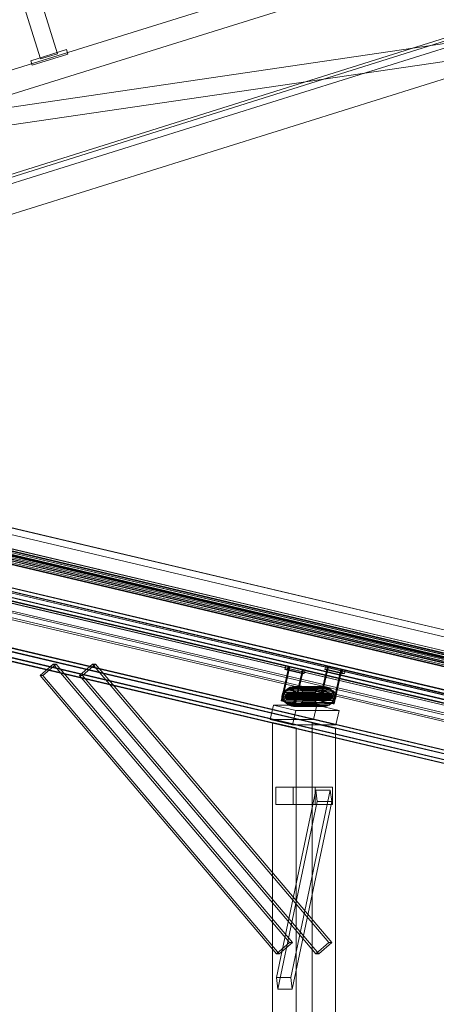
# Model space of a CAD drawing. Header units: millimetres. Extents: x -2233 to 61924, y -68080 to 6847.
# Tile 771 of 1056: x 21999 to 22711, y 830 to 2510. Entities that reach past the tile are written whole.
import ezdxf

# ---------------------------------------------------------------- set-up
doc = ezdxf.new("R2010")
doc.units = ezdxf.units.MM
for name, color, linetype, lineweight in [('COTAS_P', 1, 'Continuous', 0), ('lateral_C02', 7, 'Continuous', 0), ('lateral_C10', 7, 'Continuous', 0)]:
    doc.layers.add(name, color=color, linetype=linetype, lineweight=lineweight)
doc.dimstyles.new('R19_100', dxfattribs={"dimtxt": 250, "dimasz": 150, "dimexe": 150, "dimexo": 80, "dimgap": 100, "dimtad": 1, "dimtih": 1, "dimtoh": 1, "dimdsep": 46, "dimcen": 0.09, "dimadec": 0, "dimazin": 0, "dimtfac": 1, "dimtdec": 4, "dimtofl": 0, "dimtmove": 0, "dimatfit": 3, "dimfxl": 1, "dimtolj": 1, "dimtzin": 0, "dimarcsym": 0})

# ---------------------------------------------------------------- blocks, each defined once
blk = doc.blocks.new('DIM_R28_4')
at = {"layer": 'COTAS_P'}
for p, q in [((15248.4, 1279.1), (24311.8, 4109.1)), ((24311.8, 4109.1), (24155.2, 4107.3)), ((24311.8, 4109.1), (24182.1, 4021.4)), ((24580.1, 3250), (24311.8, 4109.1)), ((15248.4, 1279.1), (15378.1, 1366.8)), ((15248.4, 1279.1), (15405, 1280.8)), ((15516.6, 420), (15248.4, 1279.1))]:
    blk.add_line(p, q, dxfattribs=at)
blk.add_text('9495 P', height=250, rotation=17.3406, dxfattribs=at).set_placement((19750.3, 2789.5))

msp = doc.modelspace()

# ---------------------------------------------------------------- linework, layer by layer
at = {"layer": 'lateral_C02'}
for p, q in [((15575.415, 232.817), (24634.01, 3078.273)), ((15576.913, 228.047), (24635.508, 3073.503)), ((21630.207, 2313.212), (22775.666, 2670.874)), ((21642.129, 2275.03), (22787.589, 2632.692)), ((22063.633, 2451.689), (22036.352, 2539.059)), ((22007.716, 2530.118), (22034.996, 2442.748)), ((21685.346, 2136.62), (22830.806, 2494.282)), ((21633.991, 2308.962), (22836.081, 2485.26)), ((21638.344, 2279.28), (22840.434, 2455.577)), ((22018.173, 2439.59), (22079.264, 2458.665)), ((22081.648, 2451.029), (22079.264, 2458.665)), ((21700.249, 2088.893), (22845.709, 2446.555)), ((22018.173, 2439.59), (22020.557, 2431.953)), ((22020.557, 2431.953), (22081.648, 2451.029)), ((22034.996, 2442.748), (22063.633, 2451.689))]:
    msp.add_line(p, q, dxfattribs=at)
at = {"layer": 'lateral_C10'}
for p, q in [((27636.523, 299.299), (19051.817, 2322.132)), ((19052.31, 2322.132), (27637.016, 299.299)), ((27686.993, 299.299), (19102.287, 2322.132)), ((19102.78, 2322.132), (27687.486, 299.299)), ((27687.176, 251.624), (18987.176, 2301.624)), ((19036.495, 2301.624), (27736.495, 251.624)), ((18986.506, 2298.702), (27686.506, 248.702)), ((27735.825, 248.702), (19035.825, 2298.702)), ((19044.001, 2288.04), (27628.707, 265.207)), ((27629.2, 265.207), (19044.494, 2288.04)), ((19094.471, 2288.04), (27679.177, 265.207)), ((27679.67, 265.207), (19094.964, 2288.04)), ((19053.091, 2279.932), (27618.581, 261.627)), ((27619.251, 264.549), (19053.761, 2282.854)), ((27578.085, 268.419), (19070.242, 2273.141)), ((19083.887, 2273.141), (27591.73, 268.419)), ((27667.901, 261.627), (19102.41, 2279.932)), ((19103.08, 2282.854), (27668.571, 264.549)), ((27637.104, 268.419), (19129.261, 2273.141)), ((19142.906, 2273.141), (27650.749, 268.419)), ((27727.139, 170.516), (18892.629, 2252.211)), ((18896.739, 2252.211), (27731.249, 170.516)), ((27797.008, 170.516), (18962.499, 2252.211)), ((18966.609, 2252.211), (27801.118, 170.516)), ((19068.902, 2267.296), (27576.745, 262.575)), ((27590.39, 262.575), (19082.547, 2267.296)), ((19127.921, 2267.296), (27635.764, 262.575)), ((27649.41, 262.575), (19141.566, 2267.296)), ((27725.129, 161.75), (18890.619, 2243.445)), ((18891.277, 2243.445), (27725.787, 161.75)), ((18891.289, 2246.367), (27725.799, 164.672)), ((27729.909, 164.672), (18895.399, 2246.367)), ((18961.159, 2246.367), (27795.668, 164.672)), ((27798.451, 161.75), (18963.941, 2243.445)), ((18964.599, 2243.445), (27799.108, 161.75)), ((27799.778, 164.672), (18965.269, 2246.367)), ((27664.175, 151.298), (18964.175, 2201.298)), ((19013.494, 2201.298), (27713.494, 151.298)), ((18963.505, 2198.376), (27663.505, 148.376)), ((27712.824, 148.376), (19012.824, 2198.376)), ((27704.808, 73.112), (18870.298, 2154.807)), ((18874.408, 2154.807), (27708.918, 73.112)), ((27774.677, 73.112), (18940.167, 2154.807)), ((18944.277, 2154.807), (27778.787, 73.112)), ((18868.958, 2148.963), (27703.468, 67.268)), ((27704.125, 67.268), (18869.616, 2148.963)), ((27707.578, 67.268), (18873.068, 2148.963)), ((18938.828, 2148.963), (27773.337, 67.268)), ((18942.28, 2148.963), (27776.79, 67.268)), ((27777.447, 67.268), (18942.938, 2148.963)), ((21813.308, 1620.471), (22964.326, 1349.254)), ((22965.666, 1355.098), (21814.648, 1626.315)), ((21815.305, 1626.315), (22966.324, 1355.098)), ((22968.436, 1349.254), (21817.418, 1620.471)), ((21818.758, 1626.315), (22969.776, 1355.098)), ((21883.177, 1620.471), (23034.196, 1349.254)), ((23035.536, 1355.098), (21884.517, 1626.315)), ((23038.306, 1349.254), (21887.287, 1620.471)), ((23038.988, 1355.098), (21887.97, 1626.315)), ((21888.627, 1626.315), (23039.646, 1355.098)), ((21777.355, 1463.651), (22928.373, 1192.434)), ((22929.031, 1192.434), (21778.012, 1463.651)), ((21850.677, 1463.651), (23001.695, 1192.434)), ((23002.353, 1192.434), (21851.334, 1463.651)), ((22056.486, 1410.502), (22034.063, 1390.927)), ((22038.995, 1390.927), (22061.418, 1410.502)), ((22061.418, 1410.502), (22056.486, 1410.502)), ((22460.016, 935.418), (22056.486, 1410.502)), ((22061.418, 1410.502), (22464.948, 935.418)), ((22123.89, 1410.502), (22101.466, 1390.927)), ((22106.398, 1390.927), (22128.822, 1410.502)), ((22128.822, 1410.502), (22123.89, 1410.502)), ((22527.419, 935.418), (22123.89, 1410.502)), ((22128.822, 1410.502), (22532.351, 935.418)), ((22445.727, 1348.002), (22459.126, 1406.444)), ((22447.371, 1348.002), (22460.77, 1406.444)), ((22452.273, 1401.279), (22453.613, 1407.123)), ((22456.548, 1401.279), (22452.273, 1401.279)), ((22452.273, 1401.279), (22481.097, 1394.487)), ((22482.437, 1400.332), (22453.613, 1407.123)), ((22453.613, 1407.123), (22457.888, 1407.123)), ((22456.548, 1401.279), (22457.888, 1407.123)), ((22485.371, 1394.487), (22456.548, 1401.279)), ((22457.888, 1407.123), (22486.711, 1400.332)), ((22482.185, 1401.011), (22459.126, 1406.444)), ((22459.126, 1406.444), (22460.77, 1406.444)), ((22460.77, 1406.444), (22483.829, 1401.011)), ((22482.185, 1401.011), (22468.786, 1342.569)), ((22470.43, 1342.569), (22483.829, 1401.011)), ((22482.437, 1400.332), (22481.097, 1394.487)), ((22481.097, 1394.487), (22485.371, 1394.487)), ((22483.829, 1401.011), (22482.185, 1401.011)), ((22486.711, 1400.332), (22482.437, 1400.332)), ((22485.371, 1394.487), (22486.711, 1400.332)), ((22511.487, 1348.002), (22524.886, 1406.444)), ((22513.131, 1348.002), (22526.53, 1406.444)), ((22520.663, 1401.279), (22522.003, 1407.123)), ((22524.938, 1401.279), (22520.663, 1401.279)), ((22520.663, 1401.279), (22549.487, 1394.487)), ((22550.827, 1400.332), (22522.003, 1407.123)), ((22522.003, 1407.123), (22526.278, 1407.123)), ((22547.944, 1401.011), (22524.886, 1406.444)), ((22524.886, 1406.444), (22526.53, 1406.444)), ((22524.938, 1401.279), (22526.278, 1407.123)), ((22553.761, 1394.487), (22524.938, 1401.279)), ((22526.278, 1407.123), (22555.101, 1400.332)), ((22526.53, 1406.444), (22549.588, 1401.011)), ((22547.944, 1401.011), (22534.546, 1342.569)), ((22536.19, 1342.569), (22549.588, 1401.011)), ((22549.588, 1401.011), (22547.944, 1401.011)), ((22550.827, 1400.332), (22549.487, 1394.487)), ((22549.487, 1394.487), (22553.761, 1394.487)), ((22555.101, 1400.332), (22550.827, 1400.332)), ((22553.761, 1394.487), (22555.101, 1400.332)), ((22034.063, 1390.927), (22038.995, 1390.927)), ((22437.592, 915.842), (22034.063, 1390.927)), ((22442.524, 915.842), (22038.995, 1390.927)), ((22101.466, 1390.927), (22106.398, 1390.927)), ((22504.995, 915.842), (22101.466, 1390.927)), ((22509.927, 915.842), (22106.398, 1390.927)), ((22449.206, 1362.009), (22448.047, 1359.971)), ((22450.735, 1363.778), (22449.206, 1362.009)), ((22449.206, 1362.009), (22452.165, 1362.009)), ((22452.575, 1365.212), (22450.735, 1363.778)), ((22450.735, 1363.778), (22453.694, 1363.778)), ((22452.02, 1362.031), (22450.966, 1358.874)), ((22451.006, 1359.971), (22452.165, 1362.009)), ((22453.662, 1364.918), (22452.02, 1362.031)), ((22452.02, 1362.031), (22503.806, 1362.031)), ((22452.165, 1362.009), (22453.694, 1363.778)), ((22454.655, 1366.254), (22452.575, 1365.212)), ((22452.575, 1365.212), (22455.534, 1365.212)), ((22455.827, 1367.425), (22453.662, 1364.918)), ((22453.662, 1364.918), (22505.447, 1364.918)), ((22453.694, 1363.778), (22455.534, 1365.212)), ((22456.896, 1366.864), (22454.655, 1366.254)), ((22454.655, 1366.254), (22457.614, 1366.254)), ((22455.534, 1365.212), (22457.614, 1366.254)), ((22456.579, 1360.64), (22455.539, 1360.119)), ((22458.434, 1369.456), (22455.827, 1367.425)), ((22455.827, 1367.425), (22507.613, 1367.425)), ((22457.7, 1360.945), (22456.579, 1360.64)), ((22456.579, 1360.64), (22525.627, 1360.64)), ((22459.211, 1367.02), (22456.896, 1366.864)), ((22456.896, 1366.864), (22459.855, 1366.864)), ((22457.614, 1366.254), (22459.855, 1366.864)), ((22458.857, 1361.023), (22457.7, 1360.945)), ((22457.7, 1360.945), (22526.747, 1360.945)), ((22461.381, 1370.932), (22458.434, 1369.456)), ((22458.434, 1369.456), (22510.22, 1369.456)), ((22460.008, 1360.87), (22458.857, 1361.023)), ((22458.857, 1361.023), (22527.905, 1361.023)), ((22461.512, 1366.714), (22459.211, 1367.02)), ((22459.211, 1367.02), (22462.17, 1367.02)), ((22459.855, 1366.864), (22462.17, 1367.02)), ((22461.107, 1360.493), (22460.008, 1360.87)), ((22460.008, 1360.87), (22529.055, 1360.87)), ((22464.556, 1371.797), (22461.381, 1370.932)), ((22461.381, 1370.932), (22513.167, 1370.932)), ((22463.71, 1365.96), (22461.512, 1366.714)), ((22461.512, 1366.714), (22464.471, 1366.714)), ((22462.17, 1367.02), (22464.471, 1366.714)), ((22465.72, 1364.785), (22463.71, 1365.96)), ((22463.71, 1365.96), (22466.669, 1365.96)), ((22464.471, 1366.714), (22466.669, 1365.96)), ((22467.836, 1372.017), (22464.556, 1371.797)), ((22464.556, 1371.797), (22516.341, 1371.797)), ((22467.466, 1363.235), (22465.72, 1364.785)), ((22465.72, 1364.785), (22468.679, 1364.785)), ((22466.669, 1365.96), (22468.679, 1364.785)), ((22468.88, 1361.37), (22467.466, 1363.235)), ((22467.466, 1363.235), (22470.425, 1363.235)), ((22471.095, 1371.584), (22467.836, 1372.017)), ((22467.836, 1372.017), (22519.621, 1372.017)), ((22468.679, 1364.785), (22470.425, 1363.235)), ((22469.907, 1359.261), (22468.88, 1361.37)), ((22468.88, 1361.37), (22471.839, 1361.37)), ((22470.425, 1363.235), (22471.839, 1361.37)), ((22474.209, 1370.515), (22471.095, 1371.584)), ((22471.095, 1371.584), (22522.881, 1371.584)), ((22471.839, 1361.37), (22472.867, 1359.261)), ((22477.057, 1368.851), (22474.209, 1370.515)), ((22474.209, 1370.515), (22525.994, 1370.515)), ((22479.53, 1366.655), (22477.057, 1368.851)), ((22477.057, 1368.851), (22528.842, 1368.851)), ((22481.533, 1364.013), (22479.53, 1366.655)), ((22479.53, 1366.655), (22531.315, 1366.655)), ((22482.989, 1361.025), (22481.533, 1364.013)), ((22481.533, 1364.013), (22533.318, 1364.013)), ((22483.842, 1357.807), (22482.989, 1361.025)), ((22482.989, 1361.025), (22534.774, 1361.025)), ((22502.751, 1358.874), (22503.806, 1362.031)), ((22503.806, 1362.031), (22505.447, 1364.918)), ((22505.447, 1364.918), (22507.613, 1367.425)), ((22507.613, 1367.425), (22510.22, 1369.456)), ((22510.22, 1369.456), (22513.167, 1370.932)), ((22513.167, 1370.932), (22516.341, 1371.797)), ((22514.966, 1362.009), (22513.807, 1359.971)), ((22516.494, 1363.778), (22514.966, 1362.009)), ((22514.966, 1362.009), (22517.925, 1362.009)), ((22516.341, 1371.797), (22519.621, 1372.017)), ((22518.334, 1365.212), (22516.494, 1363.778)), ((22516.494, 1363.778), (22519.454, 1363.778)), ((22516.766, 1359.971), (22517.925, 1362.009)), ((22517.925, 1362.009), (22519.454, 1363.778)), ((22520.415, 1366.254), (22518.334, 1365.212)), ((22518.334, 1365.212), (22521.293, 1365.212)), ((22519.454, 1363.778), (22521.293, 1365.212)), ((22519.621, 1372.017), (22522.881, 1371.584)), ((22522.656, 1366.864), (22520.415, 1366.254)), ((22520.415, 1366.254), (22523.374, 1366.254)), ((22521.293, 1365.212), (22523.374, 1366.254)), ((22524.971, 1367.02), (22522.656, 1366.864)), ((22522.656, 1366.864), (22525.615, 1366.864)), ((22522.881, 1371.584), (22525.994, 1370.515)), ((22523.374, 1366.254), (22525.615, 1366.864)), ((22524.587, 1360.119), (22525.627, 1360.64)), ((22527.272, 1366.714), (22524.971, 1367.02)), ((22524.971, 1367.02), (22527.93, 1367.02)), ((22525.615, 1366.864), (22527.93, 1367.02)), ((22525.627, 1360.64), (22526.747, 1360.945)), ((22525.994, 1370.515), (22528.842, 1368.851)), ((22526.747, 1360.945), (22527.905, 1361.023)), ((22529.469, 1365.96), (22527.272, 1366.714)), ((22527.272, 1366.714), (22530.231, 1366.714)), ((22527.905, 1361.023), (22529.055, 1360.87)), ((22527.93, 1367.02), (22530.231, 1366.714)), ((22528.842, 1368.851), (22531.315, 1366.655)), ((22529.055, 1360.87), (22530.154, 1360.493)), ((22531.48, 1364.785), (22529.469, 1365.96)), ((22529.469, 1365.96), (22532.429, 1365.96)), ((22530.231, 1366.714), (22532.429, 1365.96)), ((22531.315, 1366.655), (22533.318, 1364.013)), ((22533.225, 1363.235), (22531.48, 1364.785)), ((22531.48, 1364.785), (22534.439, 1364.785)), ((22532.429, 1365.96), (22534.439, 1364.785)), ((22534.639, 1361.37), (22533.225, 1363.235)), ((22533.225, 1363.235), (22536.185, 1363.235)), ((22533.318, 1364.013), (22534.774, 1361.025)), ((22534.439, 1364.785), (22536.185, 1363.235)), ((22535.667, 1359.261), (22534.639, 1361.37)), ((22534.639, 1361.37), (22537.598, 1361.37)), ((22534.774, 1361.025), (22535.627, 1357.807)), ((22536.185, 1363.235), (22537.598, 1361.37)), ((22537.598, 1361.37), (22538.626, 1359.261)), ((22447.371, 1348.002), (22445.727, 1348.002)), ((22445.727, 1348.002), (22468.786, 1342.569)), ((22447.303, 1357.742), (22447.002, 1355.41)), ((22447.002, 1355.41), (22447.155, 1353.063)), ((22447.002, 1355.41), (22449.961, 1355.41)), ((22447.155, 1353.063), (22447.757, 1350.791)), ((22447.155, 1353.063), (22450.114, 1353.063)), ((22448.047, 1359.971), (22447.303, 1357.742)), ((22450.262, 1357.742), (22447.303, 1357.742)), ((22470.43, 1342.569), (22447.371, 1348.002)), ((22447.757, 1350.791), (22448.785, 1348.682)), ((22447.757, 1350.791), (22450.716, 1350.791)), ((22448.047, 1359.971), (22451.006, 1359.971)), ((22448.785, 1348.682), (22450.199, 1346.816)), ((22448.785, 1348.682), (22451.744, 1348.682)), ((22449.961, 1355.41), (22450.262, 1357.742)), ((22450.114, 1353.063), (22449.961, 1355.41)), ((22450.716, 1350.791), (22450.114, 1353.063)), ((22450.199, 1346.816), (22451.944, 1345.267)), ((22450.199, 1346.816), (22453.158, 1346.816)), ((22450.262, 1357.742), (22451.006, 1359.971)), ((22450.966, 1358.874), (22450.539, 1355.57)), ((22450.539, 1355.57), (22450.756, 1352.245)), ((22450.539, 1355.57), (22502.324, 1355.57)), ((22451.744, 1348.682), (22450.716, 1350.791)), ((22450.756, 1352.245), (22451.609, 1349.026)), ((22450.756, 1352.245), (22502.542, 1352.245)), ((22502.751, 1358.874), (22450.966, 1358.874)), ((22451.609, 1349.026), (22453.065, 1346.038)), ((22451.609, 1349.026), (22503.395, 1349.026)), ((22453.158, 1346.816), (22451.744, 1348.682)), ((22451.944, 1345.267), (22453.955, 1344.092)), ((22451.944, 1345.267), (22454.904, 1345.267)), ((22452.903, 1356.384), (22452.753, 1355.218)), ((22452.753, 1355.218), (22452.829, 1354.044)), ((22452.753, 1355.218), (22521.8, 1355.218)), ((22452.829, 1354.044), (22453.13, 1352.908)), ((22452.829, 1354.044), (22521.877, 1354.044)), ((22453.275, 1357.498), (22452.903, 1356.384)), ((22521.951, 1356.384), (22452.903, 1356.384)), ((22453.065, 1346.038), (22455.068, 1343.396)), ((22453.065, 1346.038), (22504.851, 1346.038)), ((22453.13, 1352.908), (22453.644, 1351.854)), ((22453.13, 1352.908), (22522.178, 1352.908)), ((22454.904, 1345.267), (22453.158, 1346.816)), ((22453.855, 1358.517), (22453.275, 1357.498)), ((22453.275, 1357.498), (22522.323, 1357.498)), ((22453.644, 1351.854), (22454.351, 1350.921)), ((22453.644, 1351.854), (22522.692, 1351.854)), ((22454.619, 1359.402), (22453.855, 1358.517)), ((22453.855, 1358.517), (22522.902, 1358.517)), ((22453.955, 1344.092), (22456.153, 1343.337)), ((22453.955, 1344.092), (22456.914, 1344.092)), ((22454.351, 1350.921), (22455.224, 1350.146)), ((22454.351, 1350.921), (22523.399, 1350.921)), ((22455.539, 1360.119), (22454.619, 1359.402)), ((22454.619, 1359.402), (22523.667, 1359.402)), ((22456.914, 1344.092), (22454.904, 1345.267)), ((22455.224, 1350.146), (22456.229, 1349.559)), ((22455.224, 1350.146), (22524.272, 1350.146)), ((22455.539, 1360.119), (22524.587, 1360.119)), ((22456.229, 1349.559), (22457.328, 1349.181)), ((22456.229, 1349.559), (22525.277, 1349.559)), ((22459.112, 1343.337), (22456.914, 1344.092)), ((22457.328, 1349.181), (22458.478, 1349.029)), ((22457.328, 1349.181), (22526.376, 1349.181)), ((22458.478, 1349.029), (22459.636, 1349.107)), ((22458.478, 1349.029), (22527.526, 1349.029)), ((22459.636, 1349.107), (22460.757, 1349.412)), ((22459.636, 1349.107), (22528.684, 1349.107)), ((22460.757, 1349.412), (22461.797, 1349.933)), ((22460.757, 1349.412), (22529.804, 1349.412)), ((22460.769, 1343.187), (22463.01, 1343.798)), ((22462.112, 1359.905), (22461.107, 1360.493)), ((22461.107, 1360.493), (22530.154, 1360.493)), ((22461.797, 1349.933), (22462.717, 1350.649)), ((22461.797, 1349.933), (22530.844, 1349.933)), ((22462.985, 1359.13), (22462.112, 1359.905)), ((22462.112, 1359.905), (22531.159, 1359.905)), ((22462.717, 1350.649), (22463.481, 1351.534)), ((22462.717, 1350.649), (22531.764, 1350.649)), ((22463.692, 1358.198), (22462.985, 1359.13)), ((22462.985, 1359.13), (22532.032, 1359.13)), ((22463.01, 1343.798), (22465.09, 1344.84)), ((22463.01, 1343.798), (22465.969, 1343.798)), ((22463.481, 1351.534), (22464.06, 1352.553)), ((22463.481, 1351.534), (22532.529, 1351.534)), ((22464.205, 1357.143), (22463.692, 1358.198)), ((22463.692, 1358.198), (22532.739, 1358.198)), ((22465.969, 1343.798), (22463.728, 1343.187)), ((22464.06, 1352.553), (22464.433, 1353.667)), ((22464.06, 1352.553), (22533.108, 1352.553)), ((22464.507, 1356.007), (22464.205, 1357.143)), ((22464.205, 1357.143), (22533.253, 1357.143)), ((22464.433, 1353.667), (22464.583, 1354.834)), ((22464.433, 1353.667), (22533.48, 1353.667)), ((22464.583, 1354.834), (22464.507, 1356.007)), ((22464.507, 1356.007), (22533.554, 1356.007)), ((22464.583, 1354.834), (22533.631, 1354.834)), ((22465.09, 1344.84), (22466.93, 1346.273)), ((22465.09, 1344.84), (22468.049, 1344.84)), ((22468.049, 1344.84), (22465.969, 1343.798)), ((22466.93, 1346.273), (22468.459, 1348.043)), ((22466.93, 1346.273), (22469.889, 1346.273)), ((22469.889, 1346.273), (22468.049, 1344.84)), ((22468.459, 1348.043), (22469.617, 1350.081)), ((22468.459, 1348.043), (22471.418, 1348.043)), ((22469.617, 1350.081), (22470.362, 1352.309)), ((22469.617, 1350.081), (22472.577, 1350.081)), ((22471.418, 1348.043), (22469.889, 1346.273)), ((22470.51, 1356.989), (22469.907, 1359.261)), ((22469.907, 1359.261), (22472.867, 1359.261)), ((22470.362, 1352.309), (22470.663, 1354.642)), ((22470.362, 1352.309), (22473.321, 1352.309)), ((22470.663, 1354.642), (22470.51, 1356.989)), ((22470.51, 1356.989), (22473.469, 1356.989)), ((22470.663, 1354.642), (22473.622, 1354.642)), ((22472.577, 1350.081), (22471.418, 1348.043)), ((22473.321, 1352.309), (22472.577, 1350.081)), ((22472.867, 1359.261), (22473.469, 1356.989)), ((22473.622, 1354.642), (22473.321, 1352.309)), ((22473.469, 1356.989), (22473.622, 1354.642)), ((22478.77, 1342.626), (22480.936, 1345.133)), ((22480.936, 1345.133), (22482.578, 1348.021)), ((22480.936, 1345.133), (22532.722, 1345.133)), ((22482.578, 1348.021), (22483.632, 1351.177)), ((22482.578, 1348.021), (22534.363, 1348.021)), ((22483.632, 1351.177), (22484.059, 1354.481)), ((22483.632, 1351.177), (22535.418, 1351.177)), ((22484.059, 1354.481), (22483.842, 1357.807)), ((22483.842, 1357.807), (22535.627, 1357.807)), ((22484.059, 1354.481), (22535.845, 1354.481)), ((22502.324, 1355.57), (22502.751, 1358.874)), ((22502.542, 1352.245), (22502.324, 1355.57)), ((22503.395, 1349.026), (22502.542, 1352.245)), ((22504.851, 1346.038), (22503.395, 1349.026)), ((22506.854, 1343.396), (22504.851, 1346.038)), ((22513.131, 1348.002), (22511.487, 1348.002)), ((22511.487, 1348.002), (22534.546, 1342.569)), ((22513.063, 1357.742), (22512.761, 1355.41)), ((22512.761, 1355.41), (22512.915, 1353.063)), ((22512.761, 1355.41), (22515.72, 1355.41)), ((22512.915, 1353.063), (22513.517, 1350.791)), ((22512.915, 1353.063), (22515.874, 1353.063)), ((22513.807, 1359.971), (22513.063, 1357.742)), ((22516.022, 1357.742), (22513.063, 1357.742)), ((22536.19, 1342.569), (22513.131, 1348.002)), ((22513.517, 1350.791), (22514.545, 1348.682)), ((22513.517, 1350.791), (22516.476, 1350.791)), ((22513.807, 1359.971), (22516.766, 1359.971)), ((22514.545, 1348.682), (22515.958, 1346.816)), ((22514.545, 1348.682), (22517.504, 1348.682)), ((22515.72, 1355.41), (22516.022, 1357.742)), ((22515.874, 1353.063), (22515.72, 1355.41)), ((22516.476, 1350.791), (22515.874, 1353.063)), ((22515.958, 1346.816), (22517.704, 1345.267)), ((22515.958, 1346.816), (22518.918, 1346.816)), ((22516.022, 1357.742), (22516.766, 1359.971)), ((22517.504, 1348.682), (22516.476, 1350.791)), ((22518.918, 1346.816), (22517.504, 1348.682)), ((22517.704, 1345.267), (22519.714, 1344.092)), ((22517.704, 1345.267), (22520.663, 1345.267)), ((22520.663, 1345.267), (22518.918, 1346.816)), ((22519.714, 1344.092), (22521.912, 1343.337)), ((22519.714, 1344.092), (22522.674, 1344.092)), ((22522.674, 1344.092), (22520.663, 1345.267)), ((22521.8, 1355.218), (22521.951, 1356.384)), ((22521.877, 1354.044), (22521.8, 1355.218)), ((22522.178, 1352.908), (22521.877, 1354.044)), ((22521.951, 1356.384), (22522.323, 1357.498)), ((22522.692, 1351.854), (22522.178, 1352.908)), ((22522.323, 1357.498), (22522.902, 1358.517)), ((22524.871, 1343.337), (22522.674, 1344.092)), ((22523.399, 1350.921), (22522.692, 1351.854)), ((22522.902, 1358.517), (22523.667, 1359.402)), ((22524.272, 1350.146), (22523.399, 1350.921)), ((22523.667, 1359.402), (22524.587, 1360.119)), ((22525.277, 1349.559), (22524.272, 1350.146)), ((22526.376, 1349.181), (22525.277, 1349.559)), ((22527.526, 1349.029), (22526.376, 1349.181)), ((22526.528, 1343.187), (22528.769, 1343.798)), ((22528.684, 1349.107), (22527.526, 1349.029)), ((22529.804, 1349.412), (22528.684, 1349.107)), ((22528.769, 1343.798), (22530.85, 1344.84)), ((22528.769, 1343.798), (22531.728, 1343.798)), ((22531.728, 1343.798), (22529.487, 1343.187)), ((22530.844, 1349.933), (22529.804, 1349.412)), ((22530.154, 1360.493), (22531.159, 1359.905)), ((22532.722, 1345.133), (22530.556, 1342.626)), ((22531.764, 1350.649), (22530.844, 1349.933)), ((22530.85, 1344.84), (22532.689, 1346.273)), ((22530.85, 1344.84), (22533.809, 1344.84)), ((22531.159, 1359.905), (22532.032, 1359.13)), ((22533.809, 1344.84), (22531.728, 1343.798)), ((22532.529, 1351.534), (22531.764, 1350.649)), ((22532.032, 1359.13), (22532.739, 1358.198)), ((22533.108, 1352.553), (22532.529, 1351.534)), ((22532.689, 1346.273), (22534.218, 1348.043)), ((22532.689, 1346.273), (22535.649, 1346.273)), ((22534.363, 1348.021), (22532.722, 1345.133)), ((22532.739, 1358.198), (22533.253, 1357.143)), ((22533.48, 1353.667), (22533.108, 1352.553)), ((22533.253, 1357.143), (22533.554, 1356.007)), ((22533.631, 1354.834), (22533.48, 1353.667)), ((22533.554, 1356.007), (22533.631, 1354.834)), ((22535.649, 1346.273), (22533.809, 1344.84)), ((22534.218, 1348.043), (22535.377, 1350.081)), ((22534.218, 1348.043), (22537.177, 1348.043)), ((22535.418, 1351.177), (22534.363, 1348.021)), ((22535.377, 1350.081), (22536.121, 1352.309)), ((22535.377, 1350.081), (22538.336, 1350.081)), ((22535.845, 1354.481), (22535.418, 1351.177)), ((22535.627, 1357.807), (22535.845, 1354.481)), ((22537.177, 1348.043), (22535.649, 1346.273)), ((22536.269, 1356.989), (22535.667, 1359.261)), ((22535.667, 1359.261), (22538.626, 1359.261)), ((22536.121, 1352.309), (22536.423, 1354.642)), ((22536.121, 1352.309), (22539.081, 1352.309)), ((22536.423, 1354.642), (22536.269, 1356.989)), ((22536.269, 1356.989), (22539.228, 1356.989)), ((22536.423, 1354.642), (22539.382, 1354.642)), ((22538.336, 1350.081), (22537.177, 1348.043)), ((22539.081, 1352.309), (22538.336, 1350.081)), ((22538.626, 1359.261), (22539.228, 1356.989)), ((22539.382, 1354.642), (22539.081, 1352.309)), ((22539.228, 1356.989), (22539.382, 1354.642)), ((22426.937, 1315.722), (22432.52, 1340.073)), ((22470.951, 1331.017), (22432.52, 1340.073)), ((22432.52, 1340.073), (22506.5, 1340.073)), ((22455.068, 1343.396), (22457.541, 1341.2)), ((22455.068, 1343.396), (22506.854, 1343.396)), ((22456.153, 1343.337), (22458.453, 1343.032)), ((22456.153, 1343.337), (22459.112, 1343.337)), ((22457.541, 1341.2), (22460.389, 1339.536)), ((22457.541, 1341.2), (22509.327, 1341.2)), ((22458.453, 1343.032), (22460.769, 1343.187)), ((22458.453, 1343.032), (22461.413, 1343.032)), ((22461.413, 1343.032), (22459.112, 1343.337)), ((22460.389, 1339.536), (22463.503, 1338.467)), ((22460.389, 1339.536), (22512.175, 1339.536)), ((22460.769, 1343.187), (22463.728, 1343.187)), ((22463.728, 1343.187), (22461.413, 1343.032)), ((22463.503, 1338.467), (22466.762, 1338.034)), ((22463.503, 1338.467), (22515.288, 1338.467)), ((22470.951, 1331.017), (22465.369, 1306.666)), ((22466.762, 1338.034), (22470.042, 1338.255)), ((22466.762, 1338.034), (22518.548, 1338.034)), ((22468.786, 1342.569), (22470.43, 1342.569)), ((22470.042, 1338.255), (22473.217, 1339.12)), ((22470.042, 1338.255), (22521.828, 1338.255)), ((22544.931, 1331.017), (22470.951, 1331.017)), ((22473.217, 1339.12), (22476.164, 1340.596)), ((22473.217, 1339.12), (22525.002, 1339.12)), ((22476.164, 1340.596), (22478.77, 1342.626)), ((22476.164, 1340.596), (22527.95, 1340.596)), ((22478.77, 1342.626), (22530.556, 1342.626)), ((22500.917, 1315.722), (22506.5, 1340.073)), ((22506.5, 1340.073), (22544.931, 1331.017)), ((22509.327, 1341.2), (22506.854, 1343.396)), ((22512.175, 1339.536), (22509.327, 1341.2)), ((22515.288, 1338.467), (22512.175, 1339.536)), ((22518.548, 1338.034), (22515.288, 1338.467)), ((22521.828, 1338.255), (22518.548, 1338.034)), ((22525.002, 1339.12), (22521.828, 1338.255)), ((22521.912, 1343.337), (22524.213, 1343.032)), ((22521.912, 1343.337), (22524.871, 1343.337)), ((22524.213, 1343.032), (22526.528, 1343.187)), ((22524.213, 1343.032), (22527.172, 1343.032)), ((22527.172, 1343.032), (22524.871, 1343.337)), ((22527.95, 1340.596), (22525.002, 1339.12)), ((22526.528, 1343.187), (22529.487, 1343.187)), ((22529.487, 1343.187), (22527.172, 1343.032)), ((22530.556, 1342.626), (22527.95, 1340.596)), ((22534.546, 1342.569), (22536.19, 1342.569)), ((22539.348, 1306.666), (22544.931, 1331.017)), ((22500.917, 1315.722), (22426.937, 1315.722)), ((22426.937, 1315.722), (22465.369, 1306.666)), ((22431.27, 1310.979), (22471.27, 1301.809)), ((22431.27, 1309.451), (22431.27, 1310.979)), ((22431.27, 1310.979), (22431.27, 12)), ((22498.673, 1310.979), (22538.673, 1301.809)), ((22498.673, 1309.451), (22498.673, 1310.979)), ((22498.673, 1310.979), (22498.673, 12)), ((22539.348, 1306.666), (22500.917, 1315.722)), ((22471.27, 1300.28), (22431.27, 1309.451)), ((22431.27, 12), (22431.27, 1309.451)), ((22465.369, 1306.666), (22539.348, 1306.666)), ((22471.27, 1301.809), (22471.27, 1300.28)), ((22471.27, 12), (22471.27, 1301.809)), ((22471.27, 12), (22471.27, 1300.28)), ((22538.673, 1300.28), (22498.673, 1309.451)), ((22498.673, 12), (22498.673, 1309.451)), ((22538.673, 1301.809), (22538.673, 1300.28)), ((22538.673, 12), (22538.673, 1301.809)), ((22538.673, 12), (22538.673, 1300.28)), ((22436.474, 1170.63), (22436.474, 1200.63)), ((22436.474, 1200.63), (22466.065, 1200.63)), ((22436.474, 1200.63), (22503.877, 1200.63)), ((22437.675, 875.484), (22505.079, 1195.484)), ((22529.739, 1195.484), (22462.335, 875.484)), ((22466.065, 1200.63), (22466.065, 1170.63)), ((22533.469, 1200.63), (22466.065, 1200.63)), ((22533.469, 1200.63), (22503.877, 1200.63)), ((22503.877, 1200.63), (22503.877, 1170.63)), ((22529.739, 1195.484), (22505.079, 1195.484)), ((22505.079, 1195.484), (22507.608, 1175.776)), ((22532.267, 1175.776), (22529.739, 1195.484)), ((22533.469, 1170.63), (22533.469, 1200.63)), ((22466.065, 1170.63), (22436.474, 1170.63)), ((22436.474, 1170.63), (22503.877, 1170.63)), ((22440.204, 855.776), (22507.608, 1175.776)), ((22464.864, 855.776), (22532.267, 1175.776)), ((22466.065, 1170.63), (22533.469, 1170.63)), ((22503.877, 1170.63), (22533.469, 1170.63)), ((22507.608, 1175.776), (22532.267, 1175.776)), ((22437.592, 915.842), (22460.016, 935.418)), ((22464.948, 935.418), (22442.524, 915.842)), ((22460.016, 935.418), (22464.948, 935.418)), ((22504.995, 915.842), (22527.419, 935.418)), ((22532.351, 935.418), (22509.927, 915.842)), ((22527.419, 935.418), (22532.351, 935.418)), ((22442.524, 915.842), (22437.592, 915.842)), ((22509.927, 915.842), (22504.995, 915.842)), ((22440.204, 855.776), (22437.675, 875.484)), ((22437.675, 875.484), (22462.335, 875.484)), ((22462.335, 875.484), (22464.864, 855.776)), ((22464.864, 855.776), (22440.204, 855.776))]:
    msp.add_line(p, q, dxfattribs=at)

# ---------------------------------------------------------------- dimensions: what is measured, and where the dimension line sits
at = {"layer": 'COTAS_P'}
dim = msp.add_aligned_dim(p1=(15516.618, 420), p2=(24580.067, 3250), distance=900, text='<> P', dimstyle='R19_100', dxfattribs=at)
dim.commit()
dim.dimension.update_dxf_attribs({"geometry": 'DIM_R28_4', "text_midpoint": (19780.096, 2694.095)})

doc.saveas('drawing.dxf')
